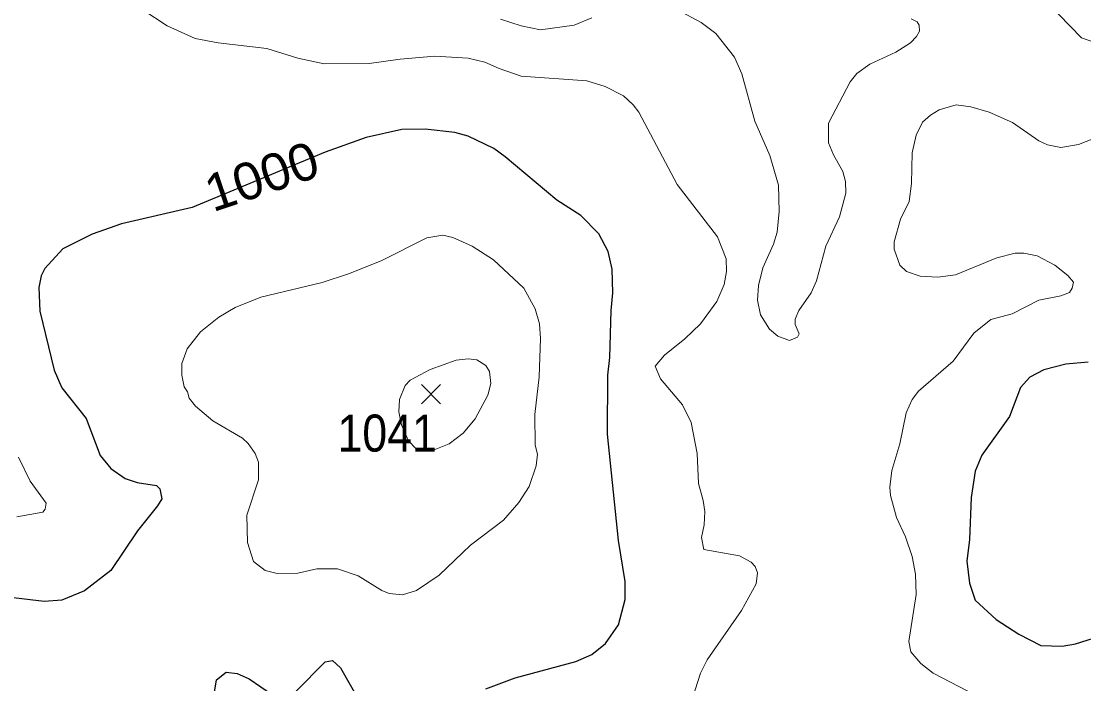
# Model space of a CAD drawing. Extents: x 265 to 291.4, y 7731.5 to 7759.6.
# Drawn here: x 274.669 to 276.962, y 7742.068 to 7743.498 of the extents above; entities that cross this region are included whole.
import ezdxf
from ezdxf.enums import TextEntityAlignment as Align

# ---------------------------------------------------------------- set-up
doc = ezdxf.new("R2010")
doc.units = 0
doc.header["$LTSCALE"] = 0.032
for name, color, linetype, lineweight in [('1', 7, 'Continuous', 25), ('2', 7, 'Continuous', 13), ('21', 7, 'Continuous', 25), ('61', 7, 'Continuous', 13)]:
    doc.layers.add(name, color=color, linetype=linetype, lineweight=lineweight)

msp = doc.modelspace()

# ---------------------------------------------------------------- linework, layer by layer
at = {"layer": '1'}
for points in [[(275.6713, 7742.0572), (275.735, 7742.081), (275.8654, 7742.116), (275.9004, 7742.1312), (275.9299, 7742.155), (275.9577, 7742.1956), (275.972, 7742.2505), (275.972, 7742.2887), (275.9577, 7742.3778), (275.9338, 7742.6069), (275.9346, 7742.7342), (275.9394, 7742.7723), (275.9418, 7742.8742), (275.9457, 7742.9123), (275.9442, 7742.9633), (275.9354, 7743.0014), (275.9155, 7743.0396), (275.8765, 7743.0794), (275.8248, 7743.112), (275.7135, 7743.2059), (275.6888, 7743.2234), (275.6331, 7743.2504), (275.6045, 7743.2584), (275.5409, 7743.2655), (275.49, 7743.2647), (275.4136, 7743.2472), (275.3245, 7743.2154), (275.0381, 7743.0961), (274.8854, 7743.0611), (274.8217, 7743.0388), (274.7589, 7743.007), (274.7199, 7742.9648), (274.7119, 7742.9489), (274.7072, 7742.9235), (274.7088, 7742.8726), (274.7398, 7742.7453), (274.7565, 7742.7071), (274.809, 7742.6411)], [(276.9711, 7742.7628), (276.9234, 7742.758), (276.8757, 7742.7461), (276.8455, 7742.7301), (276.8256, 7742.7079), (276.8017, 7742.6451), (276.742, 7742.5615), (276.7277, 7742.5273), (276.719, 7742.4701), (276.715, 7742.3794), (276.7094, 7742.3332), (276.715, 7742.2855), (276.7277, 7742.2489), (276.7731, 7742.2067), (276.8216, 7742.1757), (276.8693, 7742.151), (276.9155, 7742.1494), (276.9441, 7742.1542), (277.0077, 7742.1749)], [(274.809, 7742.6411), (274.8392, 7742.5607), (274.8623, 7742.5329), (274.8933, 7742.5114), (274.9188, 7742.5026), (274.9609, 7742.4963), (274.9681, 7742.4891)], [(274.9681, 7742.4891), (274.9721, 7742.4677), (274.9633, 7742.4525), (274.9196, 7742.3984), (274.8623, 7742.3125), (274.8058, 7742.2688), (274.7565, 7742.2489), (274.7183, 7742.2457), (274.5911, 7742.2608), (274.3492, 7742.2648), (274.2856, 7742.2576), (274.2601, 7742.2489), (274.2371, 7742.233), (274.2092, 7742.2004), (274.1726, 7742.1328), (274.1137, 7742.0818), (274.0867, 7742.0476)], [(275.2616, 7742.0516), (275.3245, 7742.1153), (275.3404, 7742.1184), (275.3579, 7742.1025), (275.4175, 7741.9975)], [(275.0755, 7741.9832), (275.0906, 7742.0771), (275.1113, 7742.093), (275.1352, 7742.0906), (275.1606, 7742.0787), (275.2115, 7742.0445)]]:
    msp.add_lwpolyline(points, dxfattribs=at)
at = {"layer": '2'}
for points in [[(276.5169, 7743.8558), (276.5416, 7743.8112), (276.5535, 7743.7794), (276.5742, 7743.6951), (276.5837, 7743.676), (276.6092, 7743.6474), (276.6641, 7743.6227), (276.7914, 7743.5957), (276.8295, 7743.5829), (276.8582, 7743.5646), (276.9568, 7743.4628), (277.0046, 7743.4461)], [(276.1176, 7742.0373), (276.1351, 7742.0914), (276.1494, 7742.12), (276.2234, 7742.2266), (276.2552, 7742.2839), (276.2576, 7742.3078), (276.2528, 7742.3213), (276.2441, 7742.3308), (276.2186, 7742.3444), (276.1422, 7742.3579), (276.1367, 7742.3841), (276.143, 7742.4112), (276.1438, 7742.4398), (276.1407, 7742.4637), (276.1303, 7742.5003), (276.1279, 7742.5655), (276.1144, 7742.6323), (276.0961, 7742.6705), (276.0484, 7742.7262), (276.0372, 7742.754), (276.0571, 7742.7779), (276.1009, 7742.8129), (276.1351, 7742.8455), (276.1701, 7742.8933), (276.186, 7742.9298), (276.1908, 7742.9585), (276.19, 7742.9855), (276.1717, 7743.0333), (276.0842, 7743.1462), (276.0014, 7743.3021), (275.9895, 7743.318), (275.9688, 7743.3371), (275.9291, 7743.3578), (275.8893, 7743.3697), (275.7477, 7743.3801), (275.7, 7743.396), (275.6697, 7743.4103), (275.6331, 7743.4183), (275.5615, 7743.423), (275.4868, 7743.4167), (275.42, 7743.4071), (275.3229, 7743.4063), (275.2656, 7743.4183), (275.1988, 7743.4397), (275.0938, 7743.4517), (275.0445, 7743.4612), (274.984, 7743.4883), (274.9315, 7743.5233)], [(276.085, 7743.5233), (276.1359, 7743.4954), (276.1677, 7743.4716), (276.2083, 7743.4207), (276.2242, 7743.3849), (276.252, 7743.283), (276.2846, 7743.2083), (276.3029, 7743.1446), (276.3045, 7743.0874), (276.3005, 7743.0428), (276.2926, 7743.0174), (276.2695, 7742.9664), (276.26, 7742.9283), (276.2576, 7742.8964), (276.2639, 7742.8646), (276.2838, 7742.8336), (276.3013, 7742.8185), (276.3268, 7742.8089), (276.3443, 7742.8161), (276.3475, 7742.8233), (276.3387, 7742.8439), (276.3387, 7742.8551), (276.3467, 7742.8742), (276.3737, 7742.9123), (276.3849, 7742.9378), (276.4055, 7743.0126), (276.435, 7743.0762), (276.4485, 7743.1271), (276.4477, 7743.1526), (276.4421, 7743.174), (276.4215, 7743.2099), (276.4111, 7743.2361), (276.4111, 7743.2783), (276.458, 7743.3674), (276.4724, 7743.3857), (276.5002, 7743.4055), (276.5559, 7743.4318), (276.5877, 7743.4517), (276.6012, 7743.4652), (276.6076, 7743.4771), (276.6068, 7743.4899), (276.602, 7743.497), (276.5893, 7743.5034)], [(275.7031, 7743.5026), (275.7477, 7743.4883), (275.7898, 7743.4795), (275.8622, 7743.4899), (275.9004, 7743.5058)], [(276.9998, 7743.252), (276.9505, 7743.2321), (276.9123, 7743.2257), (276.8836, 7743.2313), (276.8646, 7743.2401), (276.8081, 7743.2799), (276.758, 7743.3021), (276.7182, 7743.3133), (276.6864, 7743.318), (276.6498, 7743.3069), (276.6307, 7743.2958), (276.614, 7743.2806), (276.6004, 7743.2528), (276.5917, 7743.2146), (276.5901, 7743.1478), (276.5853, 7743.1096), (276.5662, 7743.0714), (276.5527, 7743.0221), (276.5527, 7743.0062), (276.5646, 7742.972), (276.579, 7742.9585), (276.6084, 7742.9481), (276.6466, 7742.9457), (276.6848, 7742.9513), (276.7739, 7742.9879), (276.8136, 7742.9975), (276.8327, 7742.9975), (276.8614, 7742.9919), (276.8996, 7742.972), (276.9274, 7742.9497), (276.9393, 7742.9354), (276.9369, 7742.9219), (276.9313, 7742.9131), (276.9123, 7742.906), (276.8646, 7742.8964), (276.8073, 7742.867), (276.7611, 7742.8543), (276.7245, 7742.8248), (276.68, 7742.7644), (276.6052, 7742.6999), (276.5917, 7742.6817), (276.5782, 7742.653), (276.5646, 7742.5862), (276.5479, 7742.5289), (276.5432, 7742.4923), (276.5447, 7742.4748), (276.5575, 7742.4271), (276.5774, 7742.3857), (276.5917, 7742.3428), (276.5988, 7742.3046), (276.6004, 7742.2608), (276.5845, 7742.1598), (276.5885, 7742.1375), (276.61, 7742.1121), (276.637, 7742.0914), (276.7118, 7742.0524)], [(274.6634, 7742.5576), (274.6881, 7742.5058), (274.7231, 7742.4581), (274.7207, 7742.4454), (274.7159, 7742.439), (274.6595, 7742.4287)]]:
    msp.add_lwpolyline(points, dxfattribs=at)
for points in [[(275.7769, 7742.6493), (275.7867, 7742.731), (275.7898, 7742.8137), (275.7875, 7742.8455), (275.7779, 7742.8773), (275.7532, 7742.9219), (275.688, 7742.9831), (275.6419, 7743.0126), (275.6005, 7743.0317), (275.579, 7743.0364), (275.544, 7743.0309), (275.4454, 7742.9815), (275.3754, 7742.9529), (275.3181, 7742.9346), (275.1861, 7742.9028), (275.1304, 7742.8805), (275.0954, 7742.8598), (275.0556, 7742.828), (275.027, 7742.7914), (275.0158, 7742.7596), (275.0158, 7742.7342), (275.0206, 7742.7095), (275.0278, 7742.6984), (275.0317, 7742.6848), (275.0453, 7742.6673), (275.0827, 7742.6355), (275.1463, 7742.5981), (275.159, 7742.587), (275.1741, 7742.5655), (275.1813, 7742.5464), (275.1813, 7742.5082), (275.1558, 7742.4319), (275.1574, 7742.373), (275.1702, 7742.3324), (275.1956, 7742.3125), (275.2211, 7742.3062), (275.2656, 7742.307), (275.307, 7742.3165), (275.3515, 7742.3165), (275.3961, 7742.3014), (275.447, 7742.2696), (275.4629, 7742.2632), (275.4915, 7742.26), (275.5218, 7742.2696), (275.5711, 7742.303), (275.6387, 7742.3674), (275.7095, 7742.4215), (275.7429, 7742.4597), (275.7652, 7742.4939), (275.7803, 7742.5385), (275.7827, 7742.5639), (275.7779, 7742.583)], [(275.5637, 7742.5749), (275.5344, 7742.5716), (275.5212, 7742.5756), (275.5046, 7742.5929), (275.4893, 7742.6274), (275.484, 7742.6553), (275.4852, 7742.6817), (275.4971, 7742.7119), (275.5082, 7742.7238), (275.5512, 7742.7469), (275.6077, 7742.7668), (275.6331, 7742.7699), (275.6522, 7742.7676), (275.6713, 7742.7556), (275.6793, 7742.7421), (275.6825, 7742.7167), (275.6761, 7742.6912), (275.6482, 7742.6403), (275.6228, 7742.6093), (275.5926, 7742.5862)]]:
    msp.add_lwpolyline(points, close=True, dxfattribs=at)
at = {"layer": '21'}
for p, q in [((275.5324, 7742.714), (275.5736, 7742.6728)), ((275.5736, 7742.714), (275.5324, 7742.6728))]:
    msp.add_line(p, q, dxfattribs=at)

# ---------------------------------------------------------------- texts
at = {"layer": '61', "width": 1.05}
msp.add_text('1000', height=0.08, rotation=18.682, dxfattribs=at).set_placement((275.2007, 7743.1257), align=Align.CENTER)
at = {"layer": '61', "width": 0.9}
msp.add_text('1041', height=0.08, dxfattribs=at).set_placement((275.4586, 7742.5694), align=Align.CENTER)

doc.saveas('drawing.dxf')
